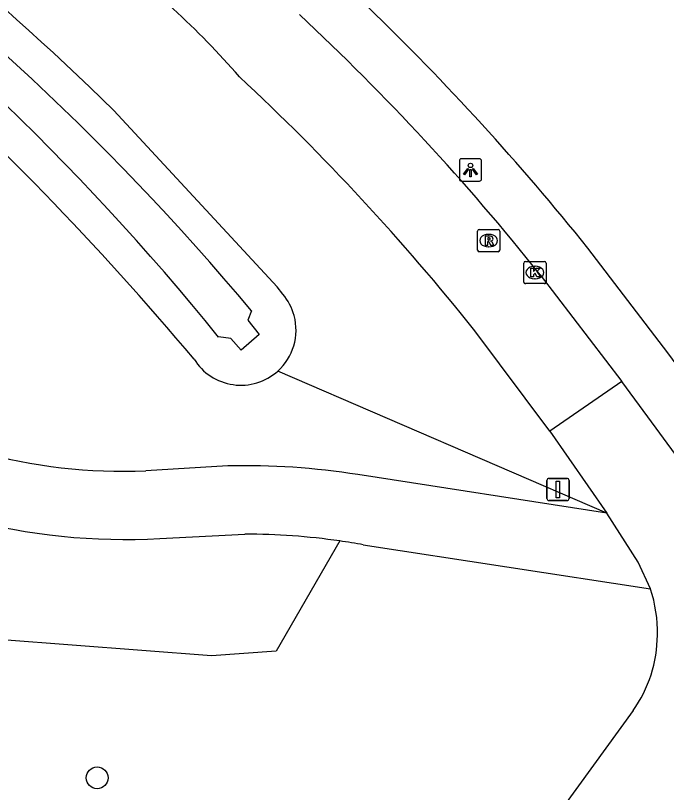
# Model space of a CAD drawing. Extents: x 155275 to 156263, y 382654 to 383635.
# Drawn here: x 156026.2 to 156055.42, y 382975.58 to 383010.43 of the extents above; entities that cross this region are included whole.
import ezdxf

# ---------------------------------------------------------------- set-up
doc = ezdxf.new("R2010")
doc.units = 0
for name, color, linetype in [('IMGEO_Berm_groen', 7, 'Continuous'), ('IMGEO_Boom', 7, 'Continuous'), ('IMGEO_Fietspad_gesloten', 7, 'Continuous'), ('IMGEO_Kolk', 7, 'Continuous'), ('IMGEO_Lichtpunt', 7, 'Continuous'), ('IMGEO_Loofbos', 7, 'Continuous'), ('IMGEO_Rijbaan_lokaal_gesloten', 7, 'Continuous'), ('IMGEO_Rijbaan_lokaal_open', 7, 'Continuous'), ('IMGEO_Rioolput', 7, 'Continuous'), ('IMGEO_Verkeersbordpaal', 7, 'Continuous'), ('IMGEO_Voetpad_open', 7, 'Continuous'), ('IMGEO_Waterloop', 7, 'Continuous')]:
    doc.layers.add(name, color=color, linetype=linetype)

msp = doc.modelspace()

# ---------------------------------------------------------------- linework, layer by layer
at = {"layer": 'IMGEO_Berm_groen'}
for points in [[(156038.192, 382997.934), (156037.942, 382998.263), (156030.606, 383006.175)], [(156052.742, 382988.1), (156037.965, 382994.48)], [(156040.748, 382986.861), (156037.902, 382981.917), (156034.989, 382981.708), (156025.616, 382982.429), (156013.791, 382988.488), (156010.683, 382991.426)]]:
    msp.add_lwpolyline(points, dxfattribs=at)
for centre, radius, start, end in [((155941.755, 382915.711), 126.8, 45.51529, 56.31795), ((156036.318, 382996.326), 2.469, 15.0885, 40.6242), ((156036.313, 382996.323), 2.475, 311.8738, 15.1379)]:
    msp.add_arc(centre, radius, start, end, dxfattribs=at)
at = {"layer": 'IMGEO_Boom'}
msp.add_circle((156029.858, 382976.231), 0.489, dxfattribs=at)
at = {"layer": 'IMGEO_Fietspad_gesloten'}
for points in [[(156035.72, 382990.226), (156032.04, 382990.011)], [(156052.742, 382988.1), (156041.562, 382989.837)], [(156032.677, 382986.97), (156036.496, 382987.168)], [(156041.808, 382986.691), (156054.7, 382984.704)]]:
    msp.add_lwpolyline(points, dxfattribs=at)
for centre, radius, start, end in [((156030.989, 383013.742), 23.754, 254.2286, 272.5351), ((156036.502, 382957.903), 32.332, 80.9956, 91.3854), ((156031.118, 383015.053), 28.127, 255.1755, 273.1766), ((156036.463, 382957.106), 30.062, 81.8043, 89.9363), ((156036.801, 382958.861), 28.276, 79.8009, 81.9764)]:
    msp.add_arc(centre, radius, start, end, dxfattribs=at)
at = {"layer": 'IMGEO_Kolk'}
for p, q in [((156049.01, 382998.478), (156049.01, 382999.33)), ((156049.085, 382999.404), (156049.937, 382999.404)), ((156050.011, 382999.33), (156050.011, 382998.478)), ((156049.498, 382999.184), (156049.523, 382999.184)), ((156049.521, 382998.624), (156049.496, 382998.624)), ((156049.937, 382998.404), (156049.085, 382998.404))]:
    msp.add_line(p, q, dxfattribs=at)
for points in [[(156049.01, 382998.478), (156049.01, 382999.33)], [(156049.085, 382999.404), (156049.937, 382999.404)], [(156050.011, 382999.33), (156050.011, 382998.478)], [(156049.331, 382999.104), (156049.454, 382999.104), (156049.454, 382998.953), (156049.584, 382999.104), (156049.748, 382999.104), (156049.602, 382998.953), (156049.755, 382998.704), (156049.603, 382998.704), (156049.518, 382998.868), (156049.454, 382998.801), (156049.454, 382998.704), (156049.331, 382998.704), (156049.331, 382999.104)], [(156049.937, 382998.404), (156049.085, 382998.404)]]:
    msp.add_lwpolyline(points, dxfattribs=at)
for centre, start, end in [((156049.087, 382999.328), 91.552, 178.448), ((156049.087, 382999.328), 91.552, 178.448), ((156049.935, 382999.328), 1.552, 88.448), ((156049.935, 382999.328), 1.552, 88.448), ((156049.087, 382998.48), 181.552, 268.448), ((156049.087, 382998.48), 181.552, 268.448), ((156049.935, 382998.48), 271.552, 358.448), ((156049.935, 382998.48), 271.552, 358.448)]:
    msp.add_arc(centre, 0.0765, start, end, dxfattribs=at)
for centre, major_axis, ratio, start_param, end_param in [((156049.497, 382998.904), (-0.387, 0.002), 0.722429, 4.712389, 7.853982), ((156049.522, 382998.904), (-0.39, 0.002), 0.717154, 1.570796, 4.712389)]:
    msp.add_ellipse(centre, major_axis=major_axis, ratio=ratio, start_param=start_param, end_param=end_param, dxfattribs=at)
at = {"layer": 'IMGEO_Lichtpunt'}
for p, q in [((156046.119, 383003.91), (156046.119, 383003.103)), ((156046.119, 383003.91), (156046.119, 383003.103)), ((156047.021, 383004.005), (156046.213, 383004.005)), ((156047.021, 383004.005), (156046.213, 383004.005)), ((156047.115, 383003.103), (156047.115, 383003.91)), ((156047.115, 383003.103), (156047.115, 383003.91)), ((156046.213, 383003.009), (156047.021, 383003.009)), ((156046.213, 383003.009), (156047.021, 383003.009))]:
    msp.add_line(p, q, dxfattribs=at)
for points in [[(156046.493, 383003.574), (156046.532, 383003.546), (156046.344, 383003.284), (156046.306, 383003.311), (156046.493, 383003.574)], [(156046.595, 383003.526), (156046.642, 383003.526), (156046.642, 383003.204), (156046.595, 383003.204), (156046.595, 383003.526)], [(156046.705, 383003.546), (156046.743, 383003.573), (156046.93, 383003.311), (156046.891, 383003.283), (156046.705, 383003.546)]]:
    msp.add_lwpolyline(points, dxfattribs=at)
msp.add_circle((156046.618, 383003.708), 0.0994, dxfattribs=at)
for centre, start, end in [((156046.213, 383003.91), 90, 180), ((156046.213, 383003.91), 90, 180), ((156047.021, 383003.91), 0, 90), ((156047.021, 383003.91), 0, 90), ((156046.213, 383003.103), 180, 270), ((156046.213, 383003.103), 180, 270), ((156047.021, 383003.103), 270, 0), ((156047.021, 383003.103), 270, 360)]:
    msp.add_arc(centre, 0.0946, start, end, dxfattribs=at)
at = {"layer": 'IMGEO_Loofbos'}
for centre, radius, start, end in [((155924.955, 382902.943), 142.88, 40.1236, 48.17103), ((156036.313, 382996.321), 2.474, 211.7318, 311.9055)]:
    msp.add_arc(centre, radius, start, end, dxfattribs=at)
at = {"layer": 'IMGEO_Rijbaan_lokaal_gesloten'}
for points in [[(156049.75, 382998.807), (156053.416, 382994.009)], [(156050.184, 382991.786), (156046.82, 382996.283)], [(156053.416, 382994.009), (156050.184, 382991.786)]]:
    msp.add_lwpolyline(points, dxfattribs=at)
for centre, radius, start, end in [((156006.856, 382981.976), 39.052, 41.1844, 53.6653), ((155965.08, 382931.192), 108.355, 38.61002, 47.02825), ((155964.435, 382930.525), 105.41, 38.59599, 47.05848)]:
    msp.add_arc(centre, radius, start, end, dxfattribs=at)
at = {"layer": 'IMGEO_Rijbaan_lokaal_open'}
for points in [[(156055.82, 382990.744), (156054.577, 382992.43), (156053.416, 382994.009)], [(156050.184, 382991.786), (156052.742, 382988.1)], [(156054.7, 382984.704), (156054.151, 382985.909), (156052.742, 382988.1)], [(156053.917, 382979.248), (156049.563, 382973.261)]]:
    msp.add_lwpolyline(points, dxfattribs=at)
for centre, radius, start, end in [((156048.833, 382982.764), 6.179, 358.7755, 18.2968), ((156049.133, 382982.663), 5.878, 324.4746, 359.6948)]:
    msp.add_arc(centre, radius, start, end, dxfattribs=at)
at = {"layer": 'IMGEO_Rioolput'}
for p, q in [((156046.934, 382999.909), (156046.934, 383000.761)), ((156047.009, 383000.835), (156047.861, 383000.835)), ((156047.935, 383000.761), (156047.935, 382999.909)), ((156047.422, 383000.615), (156047.447, 383000.615)), ((156047.445, 383000.055), (156047.42, 383000.055)), ((156047.861, 382999.835), (156047.009, 382999.835))]:
    msp.add_line(p, q, dxfattribs=at)
for points in [[(156046.934, 382999.909), (156046.934, 383000.761)], [(156047.009, 383000.835), (156047.861, 383000.835)], [(156047.935, 383000.761), (156047.935, 382999.909)], [(156047.523, 383000.533), (156047.271, 383000.535), (156047.271, 383000.135)], [(156047.449, 383000.454), (156047.395, 383000.454), (156047.395, 383000.373)], [(156047.395, 383000.373), (156047.447, 383000.373)], [(156047.271, 383000.135), (156047.395, 383000.135), (156047.395, 383000.297), (156047.406, 383000.297)], [(156047.453, 383000.268), (156047.524, 383000.135), (156047.664, 383000.135), (156047.599, 383000.261)], [(156047.861, 382999.835), (156047.009, 382999.835)]]:
    msp.add_lwpolyline(points, dxfattribs=at)
for centre, radius, start, end in [((156047.011, 383000.759), 0.0765, 91.552, 178.448), ((156047.011, 383000.759), 0.0765, 91.552, 178.448), ((156047.859, 383000.759), 0.0765, 1.552, 88.448), ((156047.859, 383000.759), 0.0765, 1.552, 88.448), ((156047.431, 383000.562), 0.19, 274.7715, 282.9687), ((156047.455, 383000.358), 0.0964, 77.0061, 93.1865), ((156047.469, 383000.415), 0.0378, 276.6634, 79.6772), ((156047.522, 383000.423), 0.109, 350.3612, 89.416), ((156047.52, 383000.423), 0.112, 277.5842, 350.9817), ((156047.405, 383000.244), 0.0533, 26.0293, 88.6989), ((156047.504, 383000.208), 0.108, 29.5134, 73.7905), ((156047.011, 382999.911), 0.0765, 181.552, 268.448), ((156047.011, 382999.911), 0.0765, 181.552, 268.448), ((156047.859, 382999.911), 0.0765, 271.552, 358.448), ((156047.859, 382999.911), 0.0765, 271.552, 358.448)]:
    msp.add_arc(centre, radius, start, end, dxfattribs=at)
for centre, major_axis, ratio, start_param, end_param in [((156047.421, 383000.335), (-0.387, 0.002), 0.722429, 4.712389, 7.853982), ((156047.446, 383000.335), (-0.39, 0.002), 0.717154, 1.570796, 4.712389)]:
    msp.add_ellipse(centre, major_axis=major_axis, ratio=ratio, start_param=start_param, end_param=end_param, dxfattribs=at)
at = {"layer": 'IMGEO_Verkeersbordpaal'}
for p, q in [((156050.051, 382988.769), (156050.051, 382989.569)), ((156050.051, 382989.569), (156050.051, 382988.769)), ((156050.151, 382989.669), (156050.941, 382989.669)), ((156050.941, 382989.669), (156050.151, 382989.669)), ((156051.041, 382989.569), (156051.041, 382988.769)), ((156051.041, 382988.769), (156051.041, 382989.569)), ((156050.941, 382988.669), (156050.151, 382988.669)), ((156050.151, 382988.669), (156050.941, 382988.669))]:
    msp.add_line(p, q, dxfattribs=at)
msp.add_lwpolyline([(156050.471, 382989.544), (156050.621, 382989.544), (156050.621, 382988.794), (156050.471, 382988.794), (156050.471, 382989.544)], dxfattribs=at)
for centre, start, end in [((156050.151, 382989.569), 90, 180), ((156050.151, 382989.569), 90, 180), ((156050.941, 382989.569), 0, 90), ((156050.941, 382989.569), 360, 90), ((156050.151, 382988.769), 180, 270), ((156050.151, 382988.769), 180, 270), ((156050.941, 382988.769), 270, 0), ((156050.941, 382988.769), 270, 0)]:
    msp.add_arc(centre, 0.1, start, end, dxfattribs=at)
at = {"layer": 'IMGEO_Voetpad_open'}
msp.add_lwpolyline([(156057.684, 382992.222), (156056.528, 382993.883), (156055.48, 382995.307), (156051.892, 382999.996)], dxfattribs=at)
msp.add_arc((155961.6, 382927.47), 115.813, 38.77261, 46.02979, dxfattribs=at)
at = {"layer": 'IMGEO_Waterloop'}
msp.add_lwpolyline([(156036.794, 382997.182), (156036.63, 382996.761), (156037.133, 382996.122), (156036.319, 382995.42), (156035.857, 382995.941), (156035.307, 382996.011)], dxfattribs=at)
for centre, radius, start, end in [((155946.465, 382921.469), 117.864, 39.96943, 69.62733), ((155946.36, 382924.072), 114.397, 38.96537, 69.16379)]:
    msp.add_arc(centre, radius, start, end, dxfattribs=at)

doc.saveas('drawing.dxf')
